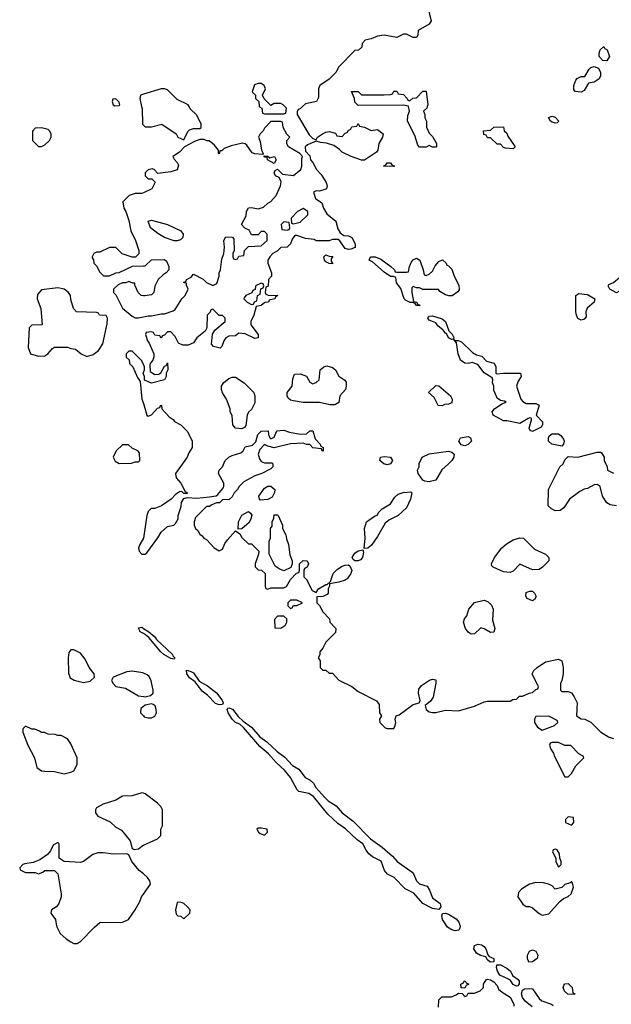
# Model space of a CAD drawing. Header units: inches. Extents: x 2701323 to 2964515, y 494916 to 722124.
# Tile 332 of 656: x 2779234 to 2782897, y 674446 to 680537. Entities that reach past the tile are written whole.
import ezdxf

# ---------------------------------------------------------------- set-up
doc = ezdxf.new("R2010")
doc.units = ezdxf.units.IN
doc.header["$MEASUREMENT"] = 0
for name, color, linetype in [('C7677', 7, 'Continuous'), ('C7678', 7, 'Continuous'), ('C7687', 7, 'Continuous'), ('C7688', 7, 'Continuous')]:
    doc.layers.add(name, color=color, linetype=linetype)

msp = doc.modelspace()

# ---------------------------------------------------------------- linework, layer by layer
at = {"layer": 'C7677', "color": 2}
for points, elevation in [([(2779989, 680000), (2779991.6, 679988.4), (2779994, 679890), (2780000, 679884)], 10), ([(2780000, 679466.5), (2779990, 679462), (2779950, 679462), (2779911.1, 679448.9), (2779872, 679410), (2779878, 679370), (2779891.3, 679350), (2779910, 679294), (2779922.8, 679230), (2779950.7, 679170), (2779971, 679110), (2779971.6, 679088.4), (2779952, 679068), (2779930, 679068), (2779869.1, 679089.1), (2779830, 679128), (2779790, 679128), (2779730, 679098), (2779710, 679098), (2779694, 679090), (2779682, 679070), (2779683.6, 679063.6), (2779691.6, 679051.6), (2779694, 679030), (2779710, 679014), (2779730, 678974), (2779752.7, 678952.7), (2779790, 678952), (2779828.9, 678971.1), (2779850, 678972), (2779932.7, 679012.7), (2780000, 679013.8)], 10), ([(2780000, 678829.3), (2779986, 678830), (2779968.4, 678848.4), (2779946, 678894), (2779946, 678906), (2779934, 678906), (2779910, 678918), (2779891.6, 678908.4), (2779870, 678908), (2779843.6, 678896.4), (2779814, 678870), (2779814, 678850), (2779830, 678834), (2779870, 678752), (2779930, 678702), (2779950, 678692), (2779970, 678692), (2780000, 678698.3)], 10), ([(2780000, 678403.5), (2779990, 678426), (2779930, 678486), (2779910, 678486), (2779894, 678470), (2779894, 678450), (2779912.7, 678432.7), (2779914, 678410), (2779934, 678390), (2779963.6, 678323.6), (2779979.6, 678299.6), (2779991.3, 678190), (2780000, 678161.7)], 10), ([(2780000, 678345), (2779998, 678350), (2780000, 678355)], 10), ([(2780000, 677328.9), (2779977.1, 677290), (2779970.4, 677270), (2779973, 677250), (2779990, 677230.6), (2780000, 677230.5)], 10), ([(2780000, 676739.4), (2779980.9, 676750), (2779970, 676774), (2779990, 676778), (2780000, 676771.6)], 6), ([(2780000, 676493.9), (2779995.6, 676495.6), (2779930, 676507), (2779898, 676502), (2779812, 676470), (2779802, 676450), (2779812, 676430), (2779830, 676412), (2779890, 676402), (2779970, 676354), (2780000, 676349.9)], 10), ([(2780000, 676289.1), (2779983.6, 676276.4), (2779982.6, 676250), (2780000, 676230.7)], 10), ([(2780000, 675751.3), (2779990, 675754), (2779930, 675735.3), (2779870, 675734), (2779830, 675709.2), (2779750, 675684), (2779710, 675662), (2779702.8, 675650), (2779704, 675630), (2779718.8, 675610), (2779794.2, 675574.2), (2779830, 675542.8), (2779863.5, 675523.5), (2779918, 675458), (2779930.7, 675410.7), (2779943.4, 675403.4), (2779970, 675408), (2779990, 675424.9), (2780000, 675429.5)], 10), ([(2780000, 675252.3), (2779974.3, 675274.3), (2779928.6, 675328.6), (2779909.7, 675369.7), (2779897.7, 675377.7), (2779814, 675374), (2779750, 675384), (2779716.9, 675383.1), (2779686.4, 675373.6), (2779630, 675329), (2779610, 675324), (2779508.7, 675328.7), (2779478, 675350), (2779478, 675438), (2779470, 675446), (2779442, 675430), (2779425.4, 675394.6), (2779406.4, 675373.6), (2779359.8, 675340.2), (2779316.9, 675323.1), (2779265.4, 675314.6), (2779254, 675310), (2779234, 675290), (2779238, 675278), (2779270, 675262), (2779330, 675262), (2779350, 675254), (2779376.4, 675263.6), (2779390, 675274), (2779450, 675274), (2779470, 675254), (2779491, 675130), (2779490.8, 675110), (2779476, 675070), (2779461, 675050), (2779431.3, 675030), (2779426, 675010), (2779454.8, 674970), (2779462.8, 674930), (2779484, 674884), (2779522, 674850), (2779550, 674832), (2779570, 674822), (2779590, 674822), (2779608.4, 674831.6), (2779696.4, 674923.6), (2779730, 674952), (2779870, 674954), (2779908.4, 674971.6), (2779948.9, 675031.1), (2779978, 675082), (2779988.7, 675110), (2780000, 675126.4)], 10)]:
    msp.add_lwpolyline(points, dxfattribs=dict(at, elevation=elevation))
at = {"layer": 'C7677', "color": 2, "elevation": 10}
for points in [[(2779370, 679868), (2779330, 679866), (2779312.7, 679847.3), (2779314, 679790), (2779350, 679752), (2779370, 679752), (2779390, 679762), (2779418, 679790), (2779428, 679810), (2779428, 679830), (2779418, 679850), (2779410, 679858)], [(2779470, 678879), (2779370, 678866), (2779343.6, 678836.4), (2779342, 678810), (2779366, 678750), (2779374, 678650), (2779310, 678648), (2779292, 678630), (2779286, 678510), (2779302, 678470), (2779350, 678456), (2779390, 678458), (2779408, 678470), (2779436.4, 678503.6), (2779450, 678512), (2779530, 678512), (2779550, 678502), (2779579.6, 678499.6), (2779614, 678470), (2779650, 678454), (2779690, 678464.7), (2779722, 678490), (2779749.1, 678530.9), (2779776.4, 678656.4), (2779778, 678690), (2779770, 678706), (2779728.4, 678708.4), (2779722, 678722), (2779710, 678726), (2779586, 678730), (2779568, 678750), (2779550, 678806), (2779549, 678830), (2779535.3, 678850), (2779510, 678869)], [(2779907.3, 677907.3), (2779870, 677906), (2779832, 677870), (2779812, 677830), (2779825.4, 677805.4), (2779850, 677792), (2779927.3, 677792.7), (2779950, 677802), (2779970, 677802), (2779978, 677810), (2779976.4, 677856.4), (2779966, 677870), (2779930, 677886)], [(2779570, 676639), (2779550, 676638), (2779538, 676622), (2779534.8, 676590), (2779535.3, 676495.3), (2779546.4, 676466.4), (2779570.9, 676450.9), (2779630, 676436), (2779670, 676444.7), (2779698, 676470), (2779695.3, 676490), (2779664, 676530), (2779640.2, 676580.2), (2779610, 676619)], [(2779270, 676166), (2779254, 676150), (2779254, 676130), (2779284.7, 676050), (2779326, 675970), (2779341, 675910), (2779370, 675891), (2779390, 675887.3), (2779450, 675886.8), (2779510, 675871), (2779550, 675881), (2779569.2, 675890.8), (2779589, 675930), (2779589.2, 675970), (2779550, 676058), (2779530, 676088), (2779490, 676108), (2779470, 676108), (2779454.6, 676114.6), (2779410, 676118), (2779387.3, 676127.3), (2779370, 676128), (2779356.4, 676136.4), (2779327.3, 676147.3), (2779308.4, 676148.4)]]:
    msp.add_lwpolyline(points, close=True, dxfattribs=at)
at = {"layer": 'C7678', "color": 2, "elevation": 10}
msp.add_lwpolyline([(2779830, 680048), (2779810, 680046), (2779806, 680030), (2779812, 680010), (2779823.5, 680003.5), (2779850, 680006), (2779854, 680010), (2779850, 680026)], close=True, dxfattribs=at)
msp.add_lwpolyline([(2780000, 680075.4), (2779982, 680070), (2779978, 680050), (2779989, 680000)], dxfattribs=at)
at = {"layer": 'C7687', "color": 2}
for points, elevation in [([(2780000, 679884), (2780010, 679874), (2780050, 679874), (2780114, 679890), (2780202, 679830), (2780214, 679810), (2780250, 679794), (2780274.6, 679845.4), (2780284.7, 679855.3), (2780310, 679864.7), (2780350, 679864.7), (2780358, 679870), (2780358, 679890), (2780330, 679946), (2780290, 679986), (2780283, 680000)], 10), ([(2780985.5, 680000), (2780970, 679986), (2780958, 679982), (2780952.7, 679967.3), (2780952, 679950), (2781025.5, 679825.5), (2781050, 679802), (2781070, 679794), (2781078, 679810), (2781108, 679830), (2781130, 679841), (2781150, 679844.7), (2781190, 679834), (2781198, 679818), (2781230, 679814), (2781250, 679834), (2781262, 679838), (2781270, 679854), (2781282, 679858), (2781290, 679874), (2781322, 679878), (2781330, 679894), (2781338, 679878), (2781370, 679872), (2781410, 679852), (2781450, 679858), (2781484.7, 679830), (2781481, 679810), (2781458, 679770), (2781452, 679730), (2781443.6, 679716.4), (2781370, 679668), (2781350, 679668), (2781286, 679690), (2781230, 679718), (2781214.6, 679734.6), (2781179, 679759), (2781133.6, 679773.6), (2781096.4, 679776.4), (2781070, 679786), (2781016.9, 679763.1), (2781002, 679750), (2781003.6, 679723.6), (2781030, 679694), (2781034, 679670), (2781050, 679654), (2781072, 679610), (2781099.8, 679579.8), (2781131.3, 679530), (2781138, 679510), (2781134, 679490), (2781130, 679488), (2781090, 679475.3), (2781070, 679478), (2781054, 679470), (2781066, 679430), (2781104.7, 679404.7), (2781114.8, 679370), (2781135.9, 679335.9), (2781190.5, 679290.5), (2781204, 679244), (2781218.8, 679218.8), (2781242, 679202), (2781270, 679198.8), (2781290.4, 679190.4), (2781310.8, 679150), (2781312, 679128), (2781283.6, 679116.4), (2781270, 679115.3), (2781250, 679122), (2781210, 679178), (2781170, 679178), (2781150, 679168), (2781070, 679168), (2781056.4, 679176.4), (2781003.1, 679183.1), (2780950, 679202), (2780938, 679202), (2780921, 679179), (2780911.3, 679150), (2780890.6, 679129.4), (2780850, 679128), (2780830, 679108), (2780802, 679090), (2780782, 679070), (2780771.3, 679050), (2780771.3, 679030), (2780794, 678970), (2780794, 678950), (2780774, 678930), (2780771.6, 678888.4), (2780758, 678882), (2780754, 678850), (2780758, 678838), (2780772.7, 678832.7), (2780832, 678830), (2780818, 678822), (2780814, 678810), (2780778, 678802), (2780774, 678790), (2780752, 678788), (2780730, 678768), (2780698, 678762), (2780684.7, 678710), (2780664.7, 678670), (2780664.7, 678650), (2780711.3, 678590), (2780710, 678568), (2780690, 678564), (2780630, 678594), (2780590, 678598), (2780570, 678582), (2780530, 678579), (2780510.9, 678569.1), (2780498, 678550), (2780485.4, 678514.6), (2780474.8, 678505.2), (2780434.6, 678514.6), (2780422, 678530), (2780428.7, 678591.3), (2780443.1, 678616.9), (2780506, 678670), (2780506, 678690), (2780490, 678706), (2780470, 678706), (2780430, 678746), (2780418, 678742), (2780412.7, 678727.3), (2780394, 678710), (2780392, 678630), (2780382, 678610), (2780330, 678568), (2780310, 678538), (2780276.9, 678523.1), (2780244, 678524), (2780216.4, 678536.4), (2780196.4, 678576.4), (2780170, 678606), (2780150, 678606), (2780130, 678586), (2780118, 678582), (2780110, 678566), (2780102, 678582), (2780070, 678586), (2780062, 678602), (2780050, 678606), (2780018, 678602), (2780014, 678590), (2780024.7, 678550), (2780036, 678536), (2780064.7, 678470), (2780064.7, 678450), (2780058, 678430), (2780042, 678410), (2780039.6, 678400.4), (2780041, 678361), (2780070, 678342), (2780096.4, 678343.6), (2780108.4, 678351.6), (2780130, 678394), (2780142, 678398), (2780150, 678414), (2780151.3, 678370), (2780142, 678350), (2780142, 678330), (2780130.9, 678309.1), (2780050, 678289.3), (2780007.3, 678307.3), (2780006, 678330), (2780000, 678345)], 10), ([(2780717.7, 680000), (2780718, 679998), (2780734, 679990), (2780738, 679958), (2780750, 679954), (2780870, 679954), (2780882, 679958), (2780886, 679990), (2780876, 680000)], 10), ([(2781758, 680000), (2781754, 679990), (2781734, 679970), (2781742, 679950), (2781742, 679930), (2781752, 679910), (2781752.7, 679872.7), (2781770, 679834), (2781790, 679814), (2781814, 679770), (2781814, 679750), (2781810, 679748), (2781790, 679748), (2781770, 679758), (2781750, 679748.7), (2781710, 679748.7), (2781700.2, 679760.2), (2781680.2, 679820.2), (2781635.3, 679910), (2781636.4, 679943.6), (2781648, 679970), (2781642.4, 680000)], 10), ([(2780000, 678698.3), (2780030, 678704.7), (2780050, 678704.7), (2780110, 678718), (2780130, 678718), (2780184.7, 678735.3), (2780196.5, 678743.5), (2780238, 678810), (2780258, 678830), (2780278, 678870), (2780266, 678894), (2780266, 678906), (2780250, 678908), (2780250, 678914), (2780262, 678918), (2780266, 678930), (2780295.3, 678944.7), (2780310, 678962), (2780370, 678931.3), (2780390, 678911.3), (2780430, 678892), (2780454.6, 678905.4), (2780468.7, 678950), (2780468.7, 678970), (2780478, 678990), (2780484.7, 679055.3), (2780498, 679090), (2780502, 679130), (2780498, 679170), (2780510, 679194), (2780551.6, 679191.6), (2780559.6, 679179.6), (2780562, 679110), (2780554, 679090), (2780554, 679070), (2780558, 679058), (2780570, 679054), (2780582, 679058), (2780590, 679074), (2780622, 679078), (2780626, 679110), (2780650, 679134), (2780730, 679138), (2780766, 679170), (2780766, 679210), (2780750, 679226), (2780730, 679226), (2780710, 679206), (2780670, 679206), (2780654.6, 679234.6), (2780627.3, 679247.3), (2780608, 679270), (2780636.5, 679323.5), (2780639, 679350), (2780650, 679372), (2780670, 679376), (2780710, 679366), (2780743.1, 679376.9), (2780770, 679402), (2780790, 679412), (2780822, 679450), (2780849, 679510), (2780854, 679534), (2780840.4, 679560.4), (2780818, 679570), (2780809.2, 679590), (2780816.4, 679603.6), (2780830, 679611.3), (2780861, 679581), (2780930, 679572), (2780975.3, 679610), (2780982, 679630), (2780982, 679678), (2780986, 679690), (2780968.7, 679708.7), (2780898, 679750), (2780888.4, 679768.4), (2780888, 679790), (2780906, 679810), (2780888.4, 679828.4), (2780866, 679870), (2780862, 679902), (2780850, 679906), (2780790, 679906), (2780750, 679866), (2780742, 679850), (2780722, 679830), (2780712, 679810), (2780723.6, 679783.6), (2780731.3, 679730), (2780742, 679710), (2780738, 679702), (2780690, 679706.6), (2780672.5, 679712.5), (2780640.2, 679760.2), (2780630, 679769), (2780614, 679774), (2780544, 679756), (2780501, 679739), (2780486, 679726), (2780474, 679726), (2780470, 679706), (2780466, 679710), (2780466, 679730), (2780440.4, 679760.4), (2780408, 679788), (2780392, 679788), (2780375.3, 679795.3), (2780350, 679795.3), (2780316.9, 679783.1), (2780254, 679750), (2780223.6, 679716.4), (2780182, 679690), (2780190, 679674), (2780210, 679654), (2780216.9, 679636.9), (2780210, 679608.7), (2780170, 679595.3), (2780090, 679586), (2780066, 679610), (2780054.6, 679614.6), (2780030, 679608), (2780012, 679590), (2780012, 679570), (2780030, 679552), (2780052, 679552), (2780072, 679532), (2780052, 679490), (2780000, 679466.5)], 10), ([(2780000, 679013.8), (2780010, 679014), (2780050, 679052), (2780130, 679054), (2780143.6, 679043.6), (2780158, 679010), (2780158, 678990), (2780142, 678970), (2780121.4, 678958.6), (2780091, 678930), (2780070.7, 678889.3), (2780064.7, 678850), (2780050, 678835.3), (2780008.9, 678828.9), (2780000, 678829.3)], 10), ([(2780000, 678355), (2780006, 678370), (2780006, 678390), (2780000, 678403.5)], 10), ([(2780000, 678161.7), (2780022, 678090), (2780030, 678084.7), (2780050, 678092), (2780087.3, 678132.7), (2780102, 678138), (2780106, 678150), (2780111.6, 678151.6), (2780114, 678130), (2780159.6, 678079.6), (2780183.6, 678063.6), (2780191.6, 678051.6), (2780231.1, 678031.1), (2780274, 677990), (2780302, 677930), (2780302, 677890), (2780282, 677858), (2780271.3, 677830), (2780198, 677730), (2780202, 677702), (2780231.3, 677670), (2780258, 677618), (2780274, 677610), (2780270, 677606), (2780250, 677606), (2780238, 677618), (2780223.6, 677616.4), (2780199.6, 677600.4), (2780172, 677570), (2780112, 677530), (2780070, 677514), (2780047.7, 677512.3), (2780030, 677495.3), (2780020.7, 677470), (2780000.7, 677330), (2780000, 677328.9)], 10), ([(2780000, 677230.5), (2780010, 677230.5), (2780020.5, 677239.5), (2780090, 677331.3), (2780110, 677366.8), (2780150, 677401), (2780189.1, 677410.9), (2780199.3, 677420.7), (2780215.3, 677450), (2780215.3, 677470), (2780233.6, 677526.4), (2780235.3, 677550), (2780250, 677574), (2780270, 677582), (2780330, 677578), (2780410, 677584.7), (2780450, 677592), (2780460.4, 677599.6), (2780490, 677634), (2780498, 677650), (2780498, 677670), (2780464, 677730), (2780469, 677750), (2780490, 677771.3), (2780506.6, 677810), (2780529.7, 677830.3), (2780550, 677840.7), (2780603.1, 677856.9), (2780618, 677870), (2780630, 677894), (2780674.6, 677905.4), (2780695.3, 677924.7), (2780709.3, 677970.7), (2780730, 677992), (2780772.7, 677992.7), (2780774, 677970), (2780782, 677950), (2780790, 677944.7), (2780810, 677954), (2780826, 677994), (2780870, 677998), (2780905.4, 677985.4), (2780970, 677972), (2781010, 677974), (2781030, 677994), (2781050, 677994), (2781063.6, 677943.6), (2781094, 677910), (2781098, 677898), (2781114, 677890), (2781112.7, 677867.3), (2781106, 677870), (2781102, 677882), (2781050, 677888), (2781030, 677908), (2781010, 677908.7), (2780990, 677918), (2780910, 677914), (2780810, 677889.2), (2780770, 677898), (2780750, 677908), (2780721, 677879), (2780711.3, 677850), (2780719.8, 677819.8), (2780730, 677804.7), (2780750, 677796), (2780795.3, 677795.3), (2780802, 677790), (2780802, 677770), (2780790, 677758), (2780734, 677730), (2780690, 677715.3), (2780622, 677678), (2780592, 677650), (2780582, 677630), (2780562, 677610), (2780550, 677586), (2780531.6, 677568.4), (2780490, 677566), (2780471.6, 677548.4), (2780452.7, 677547.3), (2780423.6, 677536.4), (2780410, 677526), (2780390, 677526), (2780323.6, 677456.4), (2780314, 677430), (2780314, 677410), (2780322, 677390), (2780336.9, 677376.9), (2780350, 677354), (2780364.7, 677344.7), (2780374, 677330), (2780390, 677322), (2780438, 677270), (2780470, 677251.3), (2780490, 677262), (2780503.7, 677296.3), (2780520.2, 677319.8), (2780570, 677374), (2780596.9, 677356.9), (2780610, 677334), (2780650, 677294), (2780670, 677294), (2780714, 677250), (2780712, 677230), (2780692, 677170), (2780692.7, 677152.7), (2780710, 677134), (2780731.6, 677131.6), (2780754, 677110), (2780754, 677030), (2780758, 677018), (2780770, 677014), (2780790, 677022), (2780870, 677022), (2780886, 677030), (2780910, 677074), (2780947.3, 677112.7), (2780962, 677118), (2780966, 677130), (2780966, 677170), (2780990, 677192), (2781014, 677190), (2781022, 677170), (2781014, 677150), (2780998, 677142), (2780994, 677130), (2780994, 677090), (2781010, 677074), (2781045.4, 677005.4), (2781070, 676994), (2781084.7, 677015.3), (2781130, 677042), (2781138, 677042), (2781159, 677061), (2781176, 677110), (2781202, 677138), (2781230, 677157.3), (2781250, 677162.8), (2781270, 677164.7), (2781278, 677158), (2781291, 677130), (2781284.7, 677110), (2781262, 677078), (2781250, 677068.7), (2781210, 677057.2), (2781152.7, 677047.3), (2781152.7, 677032.7), (2781144.7, 677015.3), (2781144.7, 676990), (2781138.8, 676981.2), (2781110, 676968.7), (2781074, 676966), (2781074, 676930), (2781090, 676914), (2781110, 676874), (2781152, 676830), (2781154, 676810), (2781192, 676770), (2781190, 676746), (2781130, 676686), (2781111.6, 676648.4), (2781092.7, 676627.3), (2781091.6, 676608.4), (2781082, 676590), (2781094, 676570), (2781094, 676530), (2781110, 676514), (2781130, 676514), (2781150, 676494), (2781170, 676494), (2781210, 676452), (2781290, 676411.3), (2781330, 676382), (2781443.6, 676323.6), (2781459.6, 676299.6), (2781462, 676250), (2781474, 676230), (2781462, 676210), (2781464.7, 676190), (2781496.9, 676156.9), (2781510, 676151.3), (2781550, 676152), (2781559, 676170), (2781562, 676190), (2781558, 676210), (2781566, 676230), (2781583.1, 676236.9), (2781670, 676301), (2781708.4, 676311.6), (2781714.6, 676325.4), (2781702.7, 676370), (2781704.8, 676395.2), (2781722.5, 676417.5), (2781771.3, 676451.3), (2781790, 676458), (2781810, 676454), (2781811.6, 676431.6), (2781793.4, 676346.6), (2781778, 676322), (2781745.4, 676294.6), (2781751.3, 676270), (2781770, 676256), (2781790, 676251), (2781810, 676251), (2781870, 676264.7), (2781950, 676261), (2782049.1, 676290.9), (2782110, 676318), (2782130, 676322), (2782270, 676322), (2782288.4, 676331.6), (2782310, 676334), (2782328.4, 676351.6), (2782347.3, 676352.7), (2782388.4, 676371.6), (2782410, 676374), (2782430, 676394), (2782442, 676398), (2782446, 676410), (2782408, 676490), (2782418, 676510), (2782438, 676530), (2782490, 676564.7), (2782570, 676582), (2782591.6, 676571.6), (2782598, 676530), (2782598, 676490), (2782591.1, 676448.9), (2782582, 676430), (2782582, 676390), (2782590, 676382), (2782630, 676382), (2782650, 676372), (2782667.1, 676347.1), (2782686, 676310), (2782682, 676230), (2782710, 676212), (2782734, 676210), (2782770, 676191.3), (2782830, 676131.3), (2782879.8, 676099.8), (2782910, 676091)], 10), ([(2782930, 677528.7), (2782890, 677535.3), (2782870, 677548), (2782842, 677590), (2782828, 677650), (2782810, 677662), (2782790, 677659), (2782750, 677637.2), (2782730, 677633.2), (2782701.4, 677618.6), (2782638, 677570), (2782603.6, 677516.4), (2782579.6, 677500.4), (2782550, 677498), (2782526, 677510), (2782506, 677530), (2782508.4, 677631.6), (2782578, 677770), (2782598, 677790), (2782610, 677814), (2782630, 677834), (2782690, 677831.3), (2782810, 677862), (2782830, 677862), (2782836.9, 677856.9), (2782852, 677830), (2782852, 677810), (2782872, 677770), (2782874, 677750), (2782910, 677732)], 10), ([(2780000, 676771.6), (2780033.4, 676750), (2780070, 676719.3), (2780081.8, 676701.8), (2780179.3, 676610), (2780181.3, 676601.3), (2780194, 676590), (2780190, 676582), (2780170, 676585.6), (2780127, 676610), (2780107.3, 676627.3), (2780034.2, 676714.2), (2780012.5, 676732.5), (2780000, 676739.4)], 6), ([(2780000, 676349.9), (2780010, 676348.5), (2780044.2, 676355.8), (2780059.6, 676370), (2780061.1, 676390), (2780047.7, 676447.7), (2780034.8, 676474.8), (2780024.2, 676484.2), (2780000, 676493.9)], 10), ([(2780000, 676230.7), (2780005.1, 676225.1), (2780030, 676217.4), (2780050, 676218.7), (2780070, 676228), (2780080.5, 676250), (2780079.7, 676270), (2780072.6, 676292.6), (2780061, 676301), (2780050, 676304.7), (2780010, 676296.9), (2780000, 676289.1)], 10), ([(2780000, 675429.5), (2780088, 675470), (2780108, 675490), (2780108.7, 675530), (2780118, 675550), (2780118, 675650), (2780108, 675670), (2780088, 675690), (2780010, 675748.7), (2780000, 675751.3)], 10), ([(2780000, 675126.4), (2780044, 675190), (2780039.3, 675210), (2780026, 675230), (2780000, 675252.3)], 10), ([(2781828, 674428), (2781830, 674474), (2781848.4, 674491.6), (2781907.3, 674492.7), (2781936.4, 674503.6), (2781950, 674514), (2781972.7, 674512.7), (2781990, 674494), (2782002, 674498), (2782010, 674514), (2782050, 674514), (2782086, 674530), (2782106, 674550), (2782106, 674570), (2782122, 674598), (2782130, 674602), (2782150, 674598), (2782170, 674584.7), (2782190, 674562), (2782199.6, 674539.6), (2782221, 674521), (2782271.3, 674490), (2782294, 674446), (2782294, 674434)], 6), ([(2782406.6, 674430), (2782364.6, 674464.6), (2782347.7, 674487.7), (2782340.7, 674510), (2782346.3, 674533.7), (2782358.6, 674541.4), (2782390, 674544.4), (2782410, 674540.7), (2782450, 674481.6), (2782466.7, 674466.7), (2782526.8, 674446.8), (2782538, 674438)], 6)]:
    msp.add_lwpolyline(points, dxfattribs=dict(at, elevation=elevation))
for points, elevation in [([(2782550, 679897.2), (2782530, 679903.7), (2782521.2, 679910), (2782509, 679931), (2782530, 679941), (2782550, 679933.4), (2782571.3, 679910), (2782570, 679906), (2782562, 679898)], 10), ([(2782290, 679738), (2782242, 679742), (2782230, 679746), (2782210, 679766), (2782190, 679766), (2782150, 679806), (2782130, 679806), (2782122, 679822), (2782107.3, 679827.3), (2782106, 679850), (2782150, 679854), (2782170, 679872), (2782230, 679874), (2782234, 679850), (2782250, 679834), (2782256.9, 679816.9), (2782302, 679750)], 10), ([(2780782, 679682), (2780811.3, 679691.3), (2780822, 679670), (2780810, 679648), (2780768.7, 679670), (2780767.3, 679687.3), (2780752.7, 679687.3), (2780746, 679694), (2780770, 679692)], 10), ([(2781550, 679628), (2781486, 679630), (2781502, 679638), (2781510, 679652), (2781530, 679652), (2781538, 679638), (2781554, 679630)], 10), ([(2780990, 679368), (2780954, 679350), (2780914, 679310), (2780918, 679278), (2780930, 679274), (2780970, 679284.7), (2781018, 679330), (2781018, 679350)], 10), ([(2780190, 679168), (2780130, 679188.7), (2780090, 679214), (2780044, 679250), (2780029.3, 679290.7), (2780050, 679296), (2780150, 679270.7), (2780231.3, 679230), (2780246, 679210), (2780244.7, 679190), (2780230, 679175.3), (2780210, 679168)], 10), ([(2780870, 679286), (2780854, 679270), (2780858, 679238), (2780890, 679234), (2780902, 679238), (2780906, 679250), (2780902, 679282)], 10), ([(2781170, 679026), (2781150, 679028), (2781130, 679038), (2781122, 679050), (2781118, 679070), (2781123.1, 679076.9), (2781130, 679082), (2781150, 679074), (2781172.7, 679072.7), (2781162, 679058), (2781162, 679042), (2781171.3, 679031.3)], 10), ([(2781570, 678974), (2781630, 678974), (2781642, 678978), (2781648, 679010), (2781660.2, 679039.8), (2781670, 679052), (2781690, 679062), (2781711, 679050), (2781732, 678990), (2781738, 678958), (2781750, 678954), (2781770, 678962), (2781790, 678982), (2781806.3, 679013.7), (2781830, 679042), (2781852, 679052), (2781874, 679030), (2781878, 679018), (2781890, 679014), (2781910, 678994), (2781924.7, 678950), (2781953.7, 678893.7), (2781954.4, 678865.6), (2781946.4, 678853.6), (2781910.9, 678829.1), (2781891.1, 678828.9), (2781870, 678835.3), (2781836.4, 678856.4), (2781827.3, 678867.3), (2781730, 678868.7), (2781710, 678878), (2781690, 678878), (2781670, 678886), (2781662, 678878), (2781662, 678850), (2781672.7, 678792.7), (2781694, 678790), (2781698, 678778), (2781712, 678770), (2781710, 678766), (2781690, 678768), (2781682, 678782), (2781668, 678788), (2781652, 678788), (2781622, 678802), (2781615.3, 678810), (2781594, 678874), (2781568, 678910), (2781562, 678942), (2781548, 678948), (2781530, 678948.7), (2781490, 678975.3), (2781418.6, 679038.6), (2781398, 679050), (2781406, 679070), (2781434, 679070), (2781470, 679056), (2781532, 679010), (2781554, 678990), (2781558, 678978)], 10), ([(2782930, 678848), (2782888, 678870), (2782878, 678890), (2782882, 678898), (2782910, 678911.3), (2782950, 678944.7), (2782970, 678951.3), (2782992, 678952), (2782994, 678930), (2782976.9, 678903.1), (2782962, 678890), (2782943.6, 678856.4)], 10), ([(2780730, 678906), (2780694, 678890), (2780692.7, 678867.3), (2780678, 678862), (2780672, 678848), (2780634, 678830), (2780623.6, 678816.4), (2780622, 678810), (2780642, 678790), (2780670, 678774), (2780682, 678778), (2780688, 678792), (2780702, 678798), (2780706, 678830), (2780722, 678838), (2780727.3, 678872.7), (2780742, 678878), (2780746, 678890), (2780742, 678902)], 10), ([(2782710, 678679), (2782689.3, 678689.3), (2782682, 678710), (2782678, 678730), (2782678, 678830), (2782696.4, 678843.6), (2782750, 678836), (2782796, 678810), (2782791, 678790), (2782747.3, 678752.7), (2782738.8, 678730), (2782741, 678699), (2782730, 678684)], 10), ([(2781910, 678558), (2781890, 678568), (2781876.4, 678596.4), (2781870, 678598), (2781856.5, 678616.5), (2781823.3, 678643.3), (2781810, 678662), (2781770, 678678), (2781762, 678690), (2781764, 678696), (2781770, 678702), (2781790, 678704.7), (2781850, 678686.8), (2781870.5, 678670.5), (2781891.1, 678611.1), (2781910.9, 678590.9), (2781922, 678570), (2781919.6, 678560.4)], 10), ([(2781932, 678552), (2781948, 678552), (2781970, 678544.7), (2782038.5, 678478.5), (2782063, 678463), (2782094.6, 678454.6), (2782125.2, 678425.2), (2782172.7, 678412.7), (2782182, 678390), (2782182, 678350), (2782186, 678346), (2782230, 678350.8), (2782334, 678350), (2782338, 678330), (2782319.8, 678300.2), (2782311, 678270), (2782337.3, 678190), (2782350, 678174.8), (2782370, 678163), (2782430, 678162.8), (2782450, 678152), (2782431, 678090), (2782472, 678050), (2782472, 678030), (2782462.8, 678017.2), (2782410, 677989), (2782394.6, 677994.6), (2782389.2, 678010), (2782406, 678070), (2782393.6, 678073.6), (2782382, 678070), (2782330, 678039), (2782250, 678055.3), (2782230, 678055.3), (2782165.2, 678090), (2782159.3, 678110), (2782174, 678130), (2782220.2, 678159.8), (2782246, 678170), (2782236.4, 678176.4), (2782210, 678182), (2782190, 678195.3), (2782170, 678246), (2782169, 678270), (2782161.2, 678290), (2782164, 678310), (2782160.4, 678320.4), (2782110, 678353.2), (2782070, 678404), (2782036, 678416), (2782010, 678409.6), (2781990, 678412.7), (2781962.7, 678430), (2781948, 678470), (2781938, 678538), (2781922, 678558)], 10), ([(2781153.6, 678153.6), (2781090, 678168.7), (2780990, 678169), (2780930, 678179), (2780910, 678184), (2780896.5, 678196.5), (2780889.3, 678209.3), (2780889.3, 678230), (2780922, 678270), (2780925.6, 678314.4), (2780936.4, 678343.6), (2780970, 678346), (2781010.7, 678330.7), (2781030, 678294), (2781050, 678284.7), (2781070, 678292), (2781088, 678310), (2781095.3, 678370), (2781118, 678390), (2781135.3, 678395.3), (2781170, 678386), (2781190, 678371.3), (2781210, 678332), (2781246.4, 678306.4), (2781254.8, 678294.8), (2781256, 678270), (2781250.8, 678250), (2781216, 678210), (2781210, 678168), (2781186, 678154)], 10), ([(2780610, 678005.2), (2780570, 678009), (2780553.2, 678030), (2780548.9, 678088.9), (2780538, 678110), (2780538, 678130), (2780515.3, 678190), (2780490, 678228), (2780484, 678250), (2780484, 678270), (2780495.3, 678290), (2780530, 678318), (2780550, 678326), (2780570, 678326), (2780624.7, 678290), (2780684.7, 678230), (2780690.7, 678210.7), (2780690, 678166), (2780670, 678126), (2780651.6, 678108.4), (2780642, 678090), (2780634.4, 678025.6), (2780626.8, 678013.2)], 10), ([(2781850, 678148.7), (2781826, 678150), (2781800.4, 678200.4), (2781766, 678230), (2781810, 678274), (2781830, 678272), (2781902, 678210), (2781912, 678190), (2781910, 678166), (2781890, 678158), (2781863.6, 678156.4)], 10), ([(2782590, 677898), (2782528.7, 677910), (2782509, 677930), (2782509.1, 677950.9), (2782515.3, 677964.7), (2782530, 677974), (2782570, 677974), (2782584.7, 677964.7), (2782602, 677942), (2782604.7, 677930), (2782602, 677910)], 10), ([(2781990, 677901.2), (2781966.6, 677906.6), (2781954, 677930), (2781964, 677950), (2782010, 677958.8), (2782024.7, 677950), (2782031, 677930), (2782010, 677909)], 10), ([(2781770, 677677.2), (2781742, 677682), (2781729.3, 677689.3), (2781702, 677730), (2781698, 677750), (2781708, 677770), (2781708.4, 677791.6), (2781726, 677830), (2781770, 677851.3), (2781890, 677866.8), (2781910, 677861), (2781924.7, 677850), (2781922.8, 677830), (2781910.5, 677809.5), (2781890, 677788.7), (2781846.8, 677753.2), (2781810, 677689)], 10), ([(2781510, 677784), (2781488.7, 677790), (2781464, 677810), (2781468, 677830), (2781490, 677834.8), (2781530.8, 677830.8), (2781542, 677810), (2781530, 677788.7)], 10), ([(2780724, 677564), (2780718, 677570), (2780715.3, 677590), (2780750, 677638), (2780770, 677652), (2780790, 677652), (2780814, 677630), (2780812.7, 677612.7), (2780796.9, 677583.1), (2780770, 677568.7)], 10), ([(2781366, 677266), (2781373.2, 677330), (2781369, 677390), (2781382, 677430), (2781430, 677464.7), (2781448.4, 677471.6), (2781458, 677490), (2781478, 677510), (2781530, 677542), (2781556.4, 677583.6), (2781578, 677602), (2781608.9, 677611.1), (2781656, 677616), (2781662, 677610), (2781654.8, 677570), (2781630, 677518), (2781578, 677470), (2781519.1, 677440.9), (2781497.5, 677422.5), (2781450, 677339), (2781412.8, 677287.2), (2781390, 677268.7)], 10), ([(2780586, 677386), (2780589.3, 677430.7), (2780610, 677472), (2780650, 677494), (2780663.6, 677483.6), (2780671, 677471), (2780664.7, 677450), (2780654, 677426), (2780610, 677388)], 10), ([(2780870, 677128), (2780840.2, 677140.2), (2780816.4, 677156.4), (2780778, 677230), (2780778, 677310), (2780786, 677330), (2780788, 677390), (2780796.4, 677403.6), (2780798, 677430), (2780807.3, 677452.7), (2780810, 677474), (2780830, 677474), (2780834, 677470), (2780862, 677410), (2780862, 677390), (2780882, 677350), (2780885.4, 677325.4), (2780898, 677290), (2780906.4, 677226.4), (2780922, 677190), (2780922, 677170), (2780912.7, 677147.3)], 10), ([(2782410, 677134), (2782330, 677168), (2782290, 677126), (2782270, 677118), (2782230, 677122), (2782166, 677150), (2782158, 677158), (2782155.3, 677170), (2782174, 677210), (2782219, 677270), (2782247, 677293), (2782290, 677318.8), (2782330, 677331.3), (2782354, 677330), (2782422, 677262), (2782490, 677231), (2782511.3, 677210), (2782511.3, 677190), (2782470.7, 677149.3), (2782450, 677135.3)], 10), ([(2781309, 677189), (2781298, 677198), (2781293.2, 677210), (2781310, 677236.3), (2781330, 677250.8), (2781358, 677258), (2781362, 677242), (2781356, 677210), (2781344, 677196), (2781330, 677189.2)], 10), ([(2782410, 676942), (2782376.4, 676956.4), (2782368, 676970), (2782370, 676994), (2782390, 677002), (2782410, 677002), (2782422, 676990), (2782430.9, 676969.1), (2782422, 676950)], 10), ([(2780950, 676946), (2780910, 676946), (2780894, 676930), (2780894, 676910), (2780910, 676894), (2780922, 676898), (2780930, 676914), (2780950, 676914), (2780986, 676930)], 10), ([(2782150, 676745.2), (2782110, 676769), (2782090, 676774), (2782050, 676738), (2782030, 676735.3), (2782010, 676748), (2781995.3, 676770), (2781982, 676810), (2781988.7, 676830), (2782002, 676850), (2782015.3, 676890), (2782050, 676931), (2782110, 676946), (2782135.3, 676935.3), (2782155.3, 676915.3), (2782164.7, 676890), (2782162, 676822), (2782176, 676770), (2782170, 676748.7)], 10), ([(2780870, 676848), (2780830, 676846), (2780812.7, 676827.3), (2780814, 676774), (2780850, 676772), (2780870, 676784.7), (2780878, 676790), (2780888, 676810), (2780888, 676830)], 10), ([(2780470, 676298.9), (2780447, 676307), (2780397.4, 676357.4), (2780362.9, 676382.9), (2780320.1, 676440.1), (2780286.5, 676466.5), (2780269.6, 676490), (2780266, 676514), (2780290, 676507.7), (2780310, 676495.8), (2780345.8, 676445.8), (2780396.6, 676416.6), (2780453, 676373), (2780485.7, 676330), (2780494, 676310), (2780490, 676301.2)], 6), ([(2781830, 675033.2), (2781790, 675038.7), (2781729.7, 675069.7), (2781674.4, 675134.4), (2781620.9, 675160.9), (2781553.3, 675230), (2781511.8, 675251.8), (2781493.8, 675273.8), (2781471.7, 675331.7), (2781419.2, 675359.2), (2781396.8, 675376.8), (2781379, 675399), (2781357.8, 675437.8), (2781323.6, 675463.6), (2781251.6, 675531.6), (2781203.6, 675563.6), (2781141.6, 675621.6), (2781052.3, 675732.3), (2781025.2, 675750), (2780962.6, 675762.6), (2780952.5, 675772.5), (2780910, 675849.5), (2780873.4, 675893.4), (2780821.7, 675941.7), (2780774.6, 675994.6), (2780721.2, 676041.2), (2780619.1, 676159.1), (2780598, 676178), (2780569.3, 676190), (2780550, 676209.3), (2780525.4, 676250), (2780518.4, 676270), (2780522, 676278), (2780530, 676280.4), (2780551.1, 676271.1), (2780587.3, 676227.3), (2780617.4, 676197.4), (2780670, 676159.5), (2780721.5, 676101.5), (2780764.9, 676070), (2780829.2, 676009.2), (2780875.1, 675975.1), (2780924.2, 675924.2), (2780961.4, 675901.4), (2781002, 675850), (2781032.6, 675832.6), (2781053.5, 675813.5), (2781067.4, 675787.4), (2781124.3, 675724.3), (2781145, 675705), (2781193, 675673), (2781230, 675630.3), (2781299.1, 675579.1), (2781406.4, 675470), (2781477.8, 675417.8), (2781541.7, 675361.7), (2781570.7, 675330), (2781663.4, 675263.4), (2781673.3, 675253.3), (2781690.4, 675210), (2781710, 675190.4), (2781756, 675176), (2781771.8, 675151.8), (2781790, 675105.5), (2781838, 675070), (2781842, 675050)], 6), ([(2782510, 676228), (2782430, 676226), (2782422, 676210), (2782422, 676190), (2782439.6, 676159.6), (2782470, 676142), (2782546, 676170), (2782566, 676190), (2782562, 676202)], 10), ([(2782570, 676066), (2782530, 676066), (2782518, 676062), (2782514, 676050), (2782523.6, 676023.6), (2782539.6, 675999.6), (2782543.6, 675983.6), (2782610, 675854), (2782630, 675854), (2782650, 675874), (2782678, 675922), (2782726, 675970), (2782722, 675982), (2782696.4, 675996.4), (2782647.3, 676047.3), (2782610, 676048)], 10), ([(2782630, 675606), (2782614, 675590), (2782614, 675570), (2782650, 675554), (2782666, 675570), (2782662, 675602)], 10), ([(2780730, 675535.3), (2780710, 675535.3), (2780702, 675530), (2780712, 675510), (2780722, 675502), (2780750, 675492), (2780768, 675510), (2780766, 675530)], 10), ([(2782550, 675406), (2782538, 675402), (2782534, 675390), (2782554, 675350), (2782554, 675330), (2782570, 675294), (2782586, 675310), (2782586, 675330), (2782578, 675350), (2782576.4, 675376.4), (2782562, 675402)], 10), ([(2782650, 675206), (2782642, 675198), (2782610, 675188), (2782590, 675168.7), (2782550, 675158), (2782530, 675178), (2782509.1, 675189.1), (2782476.5, 675196.5), (2782430, 675199), (2782390, 675189), (2782341.4, 675158.6), (2782322, 675138), (2782318, 675110), (2782350, 675064.7), (2782370, 675051.3), (2782390, 675050.8), (2782410, 675042.8), (2782450, 675006.8), (2782470, 674997.3), (2782510, 675006), (2782578, 675082), (2782600.2, 675099.8), (2782630, 675112), (2782648, 675130), (2782662, 675170), (2782656.4, 675196.4)], 10), ([(2780230, 675077.2), (2780210, 675075.3), (2780198, 675030), (2780203.6, 675003.6), (2780212.7, 674992.7), (2780231.6, 674991.6), (2780250, 674974), (2780288, 675010), (2780288.7, 675030), (2780274, 675050), (2780250, 675069)], 10), ([(2781930, 674901.3), (2781910, 674906), (2781882.6, 674922.6), (2781852.6, 674970), (2781847.7, 674992.3), (2781852.5, 675007.5), (2781869.3, 675010.7), (2781890, 675004.2), (2781935.6, 674975.6), (2781953.9, 674953.9), (2781961.1, 674930), (2781956.3, 674910), (2781950, 674904.5)], 6), ([(2782147.2, 674707.2), (2782130, 674722), (2782120.4, 674740.4), (2782088.2, 674748.2), (2782062, 674762), (2782046.6, 674790), (2782049.6, 674810.4), (2782070, 674818), (2782093.5, 674813.5), (2782110, 674803.8), (2782120.3, 674790), (2782133, 674753), (2782141.4, 674741.4), (2782170.7, 674730), (2782170, 674709)], 6), ([(2782387.3, 674707.3), (2782378, 674730), (2782378, 674750), (2782390, 674774), (2782410, 674782), (2782430, 674774), (2782442, 674750), (2782438, 674730), (2782410, 674708)], 6), ([(2782310, 674557.2), (2782289.5, 674569.5), (2782272.7, 674592.7), (2782260.9, 674600.9), (2782206.6, 674626.6), (2782191.8, 674650), (2782186.8, 674673.2), (2782188.9, 674691.1), (2782210, 674690.7), (2782250.2, 674670.2), (2782273.4, 674650), (2782285.2, 674625.2), (2782319.5, 674599.5), (2782327.3, 674590), (2782326.8, 674573.2), (2782319.1, 674560.9)], 6), ([(2781990, 674546), (2781967.3, 674547.3), (2781966, 674570), (2781982, 674578), (2781986, 674590), (2781992, 674592), (2781998, 674578), (2782014, 674570), (2781998, 674562)], 6), ([(2782670, 674506), (2782628.4, 674508.4), (2782607.3, 674527.3), (2782598, 674550), (2782607.3, 674572.7), (2782630, 674574), (2782654, 674550), (2782658, 674518), (2782671.6, 674511.6)], 6)]:
    msp.add_lwpolyline(points, close=True, dxfattribs=dict(at, elevation=elevation))
at = {"layer": 'C7688', "color": 2, "elevation": 10}
for points in [[(2781762, 680610), (2781781, 680530), (2781770, 680508.7), (2781702, 680470), (2781699.6, 680440.4), (2781690, 680426), (2781670, 680426), (2781630, 680448), (2781610, 680448), (2781570, 680426), (2781490, 680442), (2781450, 680435.3), (2781410, 680418), (2781374, 680410), (2781354, 680390), (2781352.7, 680367.3), (2781332.7, 680347.3), (2781310, 680346), (2781210, 680246), (2781192, 680210), (2781171.1, 680188.9), (2781150.9, 680169.1), (2781092, 680130), (2781084.7, 680110), (2781083.6, 680056.4), (2781072, 680030), (2781003.6, 680016.4), (2780985.5, 680000)], [(2780283, 680000), (2780278, 680010), (2780210, 680044), (2780150, 680102), (2780130, 680108.7), (2780110, 680108.7), (2780000, 680075.4)], [(2780876, 680000), (2780866, 680010), (2780850, 680018), (2780810, 680018), (2780790, 680006), (2780747.3, 680047.3), (2780738, 680070), (2780755.3, 680110), (2780748, 680130), (2780730, 680142), (2780710, 680142), (2780687.1, 680132.9), (2780674, 680090), (2780694, 680070), (2780694, 680050), (2780714, 680030), (2780717.7, 680000)], [(2781642.4, 680000), (2781642, 680002), (2781610, 680008), (2781330, 680006), (2781310, 680026), (2781308, 680050), (2781288.4, 680091.6), (2781330, 680092), (2781350, 680072), (2781490, 680072), (2781530, 680074), (2781542, 680078), (2781550, 680094), (2781570, 680094), (2781578, 680078), (2781610, 680074), (2781634, 680050), (2781638, 680038), (2781650, 680034), (2781668.4, 680051.6), (2781690, 680054), (2781730, 680094), (2781750, 680094), (2781762, 680010), (2781758, 680000)]]:
    msp.add_lwpolyline(points, dxfattribs=at)
for points in [[(2782870, 680282), (2782844.7, 680284.7), (2782822, 680310), (2782822, 680330), (2782828.7, 680350), (2782850, 680372), (2782858, 680358), (2782871, 680350), (2782886, 680310)], [(2782710, 680089.4), (2782673.6, 680093.6), (2782665.2, 680105.2), (2782665.2, 680130), (2782676.5, 680163.5), (2782686.3, 680173.7), (2782710, 680184.7), (2782734, 680186), (2782759, 680230), (2782770, 680241), (2782790, 680246.8), (2782816.8, 680236.8), (2782830.7, 680210), (2782830.5, 680189.5), (2782821, 680170), (2782790.6, 680149.4), (2782756, 680144), (2782730, 680099)]]:
    msp.add_lwpolyline(points, close=True, dxfattribs=at)

doc.saveas('drawing.dxf')
